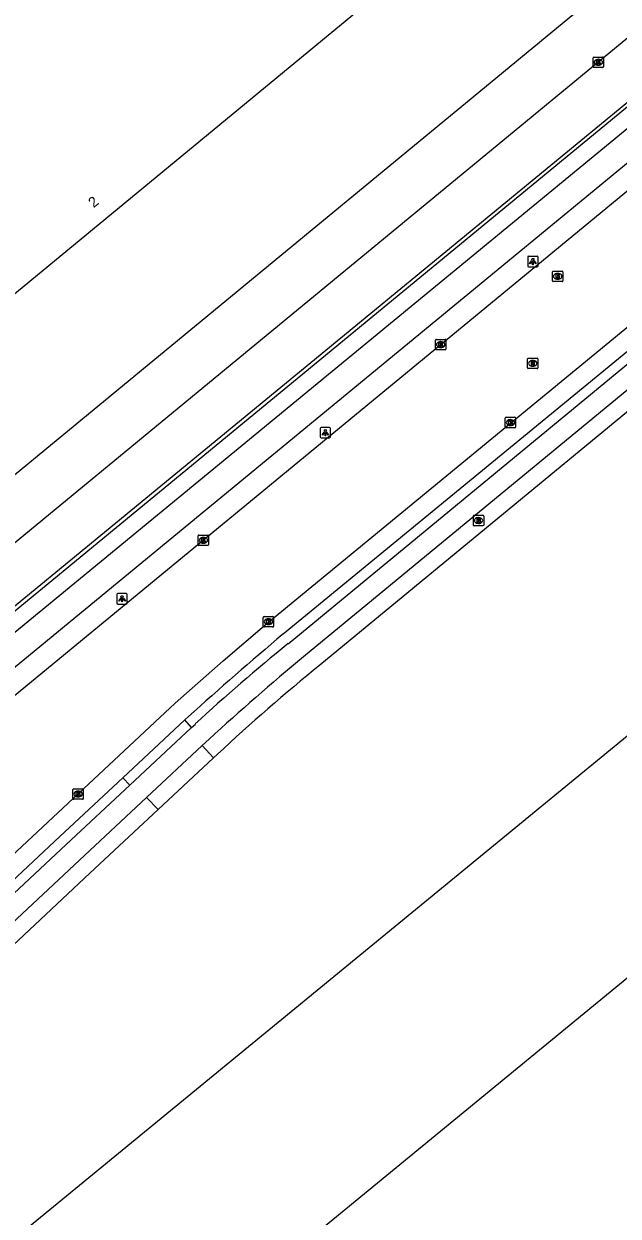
# Model space of a CAD drawing. Extents: x 156141 to 158132, y 385651 to 388399.
# Drawn here: x 157302.7 to 157359.7, y 386478.5 to 386592.8 of the extents above; entities that cross this region are included whole.
import ezdxf

# ---------------------------------------------------------------- set-up
doc = ezdxf.new("R2010")
doc.units = 0
for name, color, linetype in [('IMGEO_Berm_open', 7, 'Continuous'), ('IMGEO_Brandkraan', 7, 'Continuous'), ('IMGEO_Fietspad_gesloten', 7, 'Continuous'), ('IMGEO_Hek', 7, 'Continuous'), ('IMGEO_Kolk', 7, 'Continuous'), ('IMGEO_Lichtpunt', 7, 'Continuous'), ('IMGEO_Pand', 7, 'Continuous'), ('IMGEO_Pand_nummerreeks', 7, 'Continuous'), ('IMGEO_Parkeervlak_open', 7, 'Continuous'), ('IMGEO_Rijbaan_lokaal_gesloten', 7, 'Continuous'), ('IMGEO_Rioolput', 7, 'Continuous'), ('IMGEO_Voetpad_open', 7, 'Continuous')]:
    doc.layers.add(name, color=color, linetype=linetype)

msp = doc.modelspace()

# ---------------------------------------------------------------- linework, layer by layer
at = {"layer": 'IMGEO_Berm_open'}
for points in [[(157318.79, 386525.34), (157318.15, 386526.07)], [(157312.21, 386520.52), (157312.87, 386519.81)]]:
    msp.add_lwpolyline(points, dxfattribs=at)
at = {"layer": 'IMGEO_Brandkraan'}
for p, q in [((157345.81, 386544.77), (157345.81, 386545.63)), ((157345.88, 386545.7), (157346.73, 386545.7)), ((157346.29, 386545.48), (157346.32, 386545.48)), ((157346.81, 386545.63), (157346.81, 386544.77)), ((157346.73, 386544.7), (157345.88, 386544.7)), ((157346.32, 386544.92), (157346.29, 386544.92))]:
    msp.add_line(p, q, dxfattribs=at)
for points in [[(157345.81, 386544.77), (157345.81, 386545.63)], [(157345.88, 386545.7), (157346.73, 386545.7)], [(157346.15, 386545.4), (157346.15, 386545), (157346.37, 386545)], [(157346.38, 386545.4), (157346.15, 386545.4)], [(157346.81, 386545.63), (157346.81, 386544.77)], [(157346.73, 386544.7), (157345.88, 386544.7)], [(157346.33, 386545.32), (157346.28, 386545.32), (157346.28, 386545.24)], [(157346.28, 386545.24), (157346.33, 386545.24)], [(157346.34, 386545.17), (157346.28, 386545.17), (157346.28, 386545.08)], [(157346.28, 386545.08), (157346.34, 386545.08)]]:
    msp.add_lwpolyline(points, dxfattribs=at)
for centre, radius, start, end in [((157345.88, 386545.62), 0.0765, 91.552, 178.448), ((157345.88, 386545.62), 0.0765, 91.552, 178.448), ((157346.39, 386545.25), 0.145, 59.4692, 91.5367), ((157346.73, 386545.62), 0.0765, 1.552, 88.448), ((157346.73, 386545.62), 0.0765, 1.552, 88.448), ((157345.88, 386544.77), 0.0765, 181.552, 268.448), ((157345.88, 386544.77), 0.0765, 181.552, 268.448), ((157346.33, 386545.28), 0.0379, 267.8285, 90.9355), ((157346.34, 386545.13), 0.0404, 269.8759, 90.5077), ((157346.37, 386545.25), 0.251, 268.6676, 293.5347), ((157346.41, 386545.3), 0.0922, 285.5137, 58.1501), ((157346.42, 386545.11), 0.105, 301.3115, 78.989), ((157346.73, 386544.77), 0.0765, 271.552, 358.448), ((157346.73, 386544.77), 0.0765, 271.552, 358.448)]:
    msp.add_arc(centre, radius, start, end, dxfattribs=at)
for centre, major_axis, ratio, start_param, end_param in [((157346.29, 386545.2), (-0.387, 0.002), 0.722429, 4.712389, 7.853982), ((157346.32, 386545.2), (-0.39, 0.002), 0.717154, 1.570796, 4.712389)]:
    msp.add_ellipse(centre, major_axis=major_axis, ratio=ratio, start_param=start_param, end_param=end_param, dxfattribs=at)
at = {"layer": 'IMGEO_Fietspad_gesloten'}
for points in [[(157328.05, 386533.38), (157394.44, 386588.13), (157418.23, 386607.64)], [(157421.75, 386607.26), (157420.83, 386607.38), (157395.18, 386586.24), (157329.52, 386532.12)], [(157225.9, 386471.96), (157236.74, 386480.89), (157259.95, 386500), (157294.79, 386528.69), (157379.64, 386598.54)], [(157381.27, 386596.54), (157296.44, 386526.68)], [(157312.87, 386519.81), (157318.79, 386525.34)], [(157318.79, 386525.34), (157319.15, 386525.68)], [(157320.48, 386524.24), (157319.8, 386523.61)], [(157314.48, 386518.64), (157319.8, 386523.61)], [(157234.33, 386446.08), (157239.86, 386451.67), (157251.93, 386462.92), (157291.64, 386500), (157306.78, 386514.13), (157312.87, 386519.81)], [(157314.48, 386518.64), (157308.03, 386512.61), (157294.52, 386500), (157253.21, 386461.42), (157242.99, 386451.87)]]:
    msp.add_lwpolyline(points, dxfattribs=at)
for centre, radius, start, end in [((157438.08, 386397.25), 175.05, 128.9486, 132.8002), ((157491.8, 386336.88), 253.88, 129.7327, 132.4406)]:
    msp.add_arc(centre, radius, start, end, dxfattribs=at)
at = {"layer": 'IMGEO_Hek'}
msp.add_lwpolyline([(157370.51, 386593.46), (157256.85, 386500)], dxfattribs=at)
at = {"layer": 'IMGEO_Kolk'}
for p, q in [((157357.29, 386588.73), (157357.29, 386589.59)), ((157357.37, 386589.66), (157358.22, 386589.66)), ((157357.78, 386589.44), (157357.81, 386589.44)), ((157357.8, 386588.88), (157357.78, 386588.88)), ((157358.29, 386589.59), (157358.29, 386588.73)), ((157358.22, 386588.66), (157357.37, 386588.66)), ((157342.25, 386562.58), (157343.1, 386562.58)), ((157342.18, 386561.65), (157342.18, 386562.5)), ((157343.1, 386561.58), (157342.25, 386561.58)), ((157342.66, 386562.36), (157342.69, 386562.36)), ((157342.69, 386561.8), (157342.66, 386561.8)), ((157343.18, 386562.5), (157343.18, 386561.65)), ((157348.86, 386554.18), (157348.86, 386555.03)), ((157348.94, 386555.1), (157349.79, 386555.1)), ((157349.35, 386554.88), (157349.38, 386554.88)), ((157349.86, 386555.03), (157349.86, 386554.18)), ((157349.79, 386554.1), (157348.94, 386554.1)), ((157349.37, 386554.32), (157349.35, 386554.32)), ((157319.42, 386542.88), (157319.42, 386543.73)), ((157319.49, 386543.8), (157320.35, 386543.8)), ((157319.91, 386543.58), (157319.93, 386543.58)), ((157320.42, 386543.73), (157320.42, 386542.88)), ((157320.35, 386542.8), (157319.49, 386542.8)), ((157319.93, 386543.02), (157319.9, 386543.02)), ((157325.66, 386535.06), (157325.66, 386535.91)), ((157325.74, 386535.99), (157326.59, 386535.99)), ((157326.15, 386535.77), (157326.18, 386535.77)), ((157326.17, 386535.21), (157326.15, 386535.21)), ((157326.66, 386535.91), (157326.66, 386535.06)), ((157326.59, 386534.99), (157325.74, 386534.99)), ((157307.41, 386518.54), (157307.41, 386519.39)), ((157307.49, 386519.47), (157308.34, 386519.47)), ((157307.9, 386519.24), (157307.93, 386519.24)), ((157308.41, 386519.39), (157308.41, 386518.54)), ((157308.34, 386518.46), (157307.49, 386518.46)), ((157307.92, 386518.69), (157307.9, 386518.69))]:
    msp.add_line(p, q, dxfattribs=at)
for points in [[(157357.29, 386588.73), (157357.29, 386589.59)], [(157357.37, 386589.66), (157358.22, 386589.66)], [(157357.61, 386589.36), (157357.74, 386589.36), (157357.74, 386589.21), (157357.87, 386589.36), (157358.03, 386589.36), (157357.88, 386589.21), (157358.04, 386588.96), (157357.88, 386588.96), (157357.8, 386589.13), (157357.74, 386589.06), (157357.74, 386588.96), (157357.61, 386588.96), (157357.61, 386589.36)], [(157358.29, 386589.59), (157358.29, 386588.73)], [(157358.22, 386588.66), (157357.37, 386588.66)], [(157342.25, 386562.58), (157343.1, 386562.58)], [(157342.18, 386561.65), (157342.18, 386562.5)], [(157343.1, 386561.58), (157342.25, 386561.58)], [(157342.5, 386562.28), (157342.62, 386562.28), (157342.62, 386562.13), (157342.75, 386562.28), (157342.91, 386562.28), (157342.77, 386562.13), (157342.92, 386561.88), (157342.77, 386561.88), (157342.68, 386562.04), (157342.62, 386561.98), (157342.62, 386561.88), (157342.5, 386561.88), (157342.5, 386562.28)], [(157343.18, 386562.5), (157343.18, 386561.65)], [(157348.86, 386554.18), (157348.86, 386555.03)], [(157348.94, 386555.1), (157349.79, 386555.1)], [(157349.18, 386554.8), (157349.31, 386554.8), (157349.31, 386554.65), (157349.44, 386554.8), (157349.6, 386554.8), (157349.46, 386554.65), (157349.61, 386554.4), (157349.46, 386554.4), (157349.37, 386554.57), (157349.31, 386554.5), (157349.31, 386554.4), (157349.18, 386554.4), (157349.18, 386554.8)], [(157349.86, 386555.03), (157349.86, 386554.18)], [(157349.79, 386554.1), (157348.94, 386554.1)], [(157319.42, 386542.88), (157319.42, 386543.73)], [(157319.49, 386543.8), (157320.35, 386543.8)], [(157319.74, 386543.5), (157319.86, 386543.5), (157319.86, 386543.35), (157319.99, 386543.5), (157320.16, 386543.5), (157320.01, 386543.35), (157320.16, 386543.1), (157320.01, 386543.1), (157319.93, 386543.27), (157319.86, 386543.2), (157319.86, 386543.1), (157319.74, 386543.1), (157319.74, 386543.5)], [(157320.42, 386543.73), (157320.42, 386542.88)], [(157320.35, 386542.8), (157319.49, 386542.8)], [(157325.66, 386535.06), (157325.66, 386535.91)], [(157325.74, 386535.99), (157326.59, 386535.99)], [(157325.98, 386535.69), (157326.11, 386535.69), (157326.11, 386535.53), (157326.24, 386535.69), (157326.4, 386535.69), (157326.26, 386535.54), (157326.41, 386535.29), (157326.26, 386535.29), (157326.17, 386535.45), (157326.11, 386535.38), (157326.11, 386535.29), (157325.98, 386535.29), (157325.98, 386535.69)], [(157326.66, 386535.91), (157326.66, 386535.06)], [(157326.59, 386534.99), (157325.74, 386534.99)], [(157307.41, 386518.54), (157307.41, 386519.39)], [(157307.49, 386519.47), (157308.34, 386519.47)], [(157307.73, 386519.16), (157307.86, 386519.16), (157307.86, 386519.01), (157307.99, 386519.16), (157308.15, 386519.16), (157308.01, 386519.01), (157308.16, 386518.76), (157308.01, 386518.76), (157307.92, 386518.93), (157307.86, 386518.86), (157307.86, 386518.76), (157307.73, 386518.76), (157307.73, 386519.16)], [(157308.41, 386519.39), (157308.41, 386518.54)], [(157308.34, 386518.46), (157307.49, 386518.46)]]:
    msp.add_lwpolyline(points, dxfattribs=at)
for centre, start, end in [((157357.37, 386589.59), 91.552, 178.448), ((157357.37, 386589.59), 91.552, 178.448), ((157358.22, 386589.59), 1.552, 88.448), ((157358.22, 386589.59), 1.552, 88.448), ((157357.37, 386588.74), 181.552, 268.448), ((157357.37, 386588.74), 181.552, 268.448), ((157358.22, 386588.74), 271.552, 358.448), ((157358.22, 386588.74), 271.552, 358.448), ((157342.25, 386562.5), 91.552, 178.448), ((157342.25, 386562.5), 91.552, 178.448), ((157343.1, 386562.5), 1.552, 88.448), ((157343.1, 386562.5), 1.552, 88.448), ((157342.25, 386561.65), 181.552, 268.448), ((157342.25, 386561.65), 181.552, 268.448), ((157343.1, 386561.65), 271.552, 358.448), ((157343.1, 386561.65), 271.552, 358.448), ((157348.94, 386555.03), 91.552, 178.448), ((157348.94, 386555.03), 91.552, 178.448), ((157349.79, 386555.03), 1.552, 88.448), ((157349.79, 386555.03), 1.552, 88.448), ((157348.94, 386554.18), 181.552, 268.448), ((157348.94, 386554.18), 181.552, 268.448), ((157349.79, 386554.18), 271.552, 358.448), ((157349.79, 386554.18), 271.552, 358.448), ((157319.49, 386543.73), 91.552, 178.448), ((157319.49, 386543.73), 91.552, 178.448), ((157320.34, 386543.73), 1.552, 88.448), ((157320.34, 386543.73), 1.552, 88.448), ((157319.49, 386542.88), 181.552, 268.448), ((157319.49, 386542.88), 181.552, 268.448), ((157320.34, 386542.88), 271.552, 358.448), ((157320.34, 386542.88), 271.552, 358.448), ((157325.74, 386535.91), 91.552, 178.448), ((157325.74, 386535.91), 91.552, 178.448), ((157326.59, 386535.91), 1.552, 88.448), ((157326.59, 386535.91), 1.552, 88.448), ((157325.74, 386535.06), 181.552, 268.448), ((157325.74, 386535.06), 181.552, 268.448), ((157326.59, 386535.06), 271.552, 358.448), ((157326.59, 386535.06), 271.552, 358.448), ((157307.49, 386519.39), 91.552, 178.448), ((157307.49, 386519.39), 91.552, 178.448), ((157308.34, 386519.39), 1.552, 88.448), ((157308.34, 386519.39), 1.552, 88.448), ((157307.49, 386518.54), 181.552, 268.448), ((157307.49, 386518.54), 181.552, 268.448), ((157308.34, 386518.54), 271.552, 358.448), ((157308.34, 386518.54), 271.552, 358.448)]:
    msp.add_arc(centre, 0.0765, start, end, dxfattribs=at)
for centre, major_axis, ratio, start_param, end_param in [((157357.78, 386589.16), (-0.387, 0.002), 0.722429, 4.712389, 7.853982), ((157357.8, 386589.16), (-0.39, 0.002), 0.717154, 1.570796, 4.712389), ((157342.66, 386562.08), (-0.387, 0.002), 0.722429, 4.712389, 7.853982), ((157342.69, 386562.08), (-0.39, 0.002), 0.717154, 1.570796, 4.712389), ((157349.35, 386554.6), (-0.387, 0.002), 0.722429, 4.712389, 7.853982), ((157349.37, 386554.6), (-0.39, 0.002), 0.717154, 1.570796, 4.712389), ((157319.91, 386543.3), (-0.387, 0.002), 0.722429, 4.712389, 7.853982), ((157319.93, 386543.3), (-0.39, 0.002), 0.717154, 1.570796, 4.712389), ((157326.15, 386535.49), (-0.387, 0.002), 0.722429, 4.712389, 7.853982), ((157326.17, 386535.49), (-0.39, 0.002), 0.717154, 1.570796, 4.712389), ((157307.9, 386518.96), (-0.387, 0.002), 0.722429, 4.712389, 7.853982), ((157307.92, 386518.96), (-0.39, 0.002), 0.717154, 1.570796, 4.712389)]:
    msp.add_ellipse(centre, major_axis=major_axis, ratio=ratio, start_param=start_param, end_param=end_param, dxfattribs=at)
at = {"layer": 'IMGEO_Lichtpunt'}
for p, q in [((157351.02, 386570.45), (157351.02, 386569.64)), ((157351.02, 386570.45), (157351.02, 386569.64)), ((157351.92, 386570.54), (157351.11, 386570.54)), ((157351.92, 386570.54), (157351.11, 386570.54)), ((157351.11, 386569.55), (157351.92, 386569.55)), ((157351.11, 386569.55), (157351.92, 386569.55)), ((157352.01, 386569.64), (157352.01, 386570.45)), ((157352.01, 386569.64), (157352.01, 386570.45)), ((157331.12, 386554.03), (157331.12, 386553.22)), ((157331.12, 386554.03), (157331.12, 386553.22)), ((157332.02, 386554.12), (157331.21, 386554.12)), ((157332.02, 386554.12), (157331.21, 386554.12)), ((157332.12, 386553.22), (157332.12, 386554.03)), ((157332.12, 386553.22), (157332.12, 386554.03)), ((157331.21, 386553.13), (157332.02, 386553.13)), ((157331.21, 386553.13), (157332.02, 386553.13)), ((157311.62, 386538.09), (157311.62, 386537.29)), ((157311.62, 386538.09), (157311.62, 386537.29)), ((157312.53, 386538.19), (157311.72, 386538.19)), ((157312.53, 386538.19), (157311.72, 386538.19)), ((157312.62, 386537.29), (157312.62, 386538.09)), ((157312.62, 386537.29), (157312.62, 386538.09)), ((157311.72, 386537.19), (157312.53, 386537.19)), ((157311.72, 386537.19), (157312.53, 386537.19))]:
    msp.add_line(p, q, dxfattribs=at)
for points in [[(157351.39, 386570.11), (157351.43, 386570.08), (157351.24, 386569.82), (157351.2, 386569.85), (157351.39, 386570.11)], [(157351.49, 386570.06), (157351.54, 386570.06), (157351.54, 386569.74), (157351.49, 386569.74), (157351.49, 386570.06)], [(157351.6, 386570.08), (157351.64, 386570.11), (157351.83, 386569.85), (157351.79, 386569.82), (157351.6, 386570.08)], [(157331.49, 386553.69), (157331.53, 386553.66), (157331.34, 386553.4), (157331.31, 386553.43), (157331.49, 386553.69)], [(157331.59, 386553.64), (157331.64, 386553.64), (157331.64, 386553.32), (157331.59, 386553.32), (157331.59, 386553.64)], [(157331.7, 386553.66), (157331.74, 386553.69), (157331.93, 386553.43), (157331.89, 386553.4), (157331.7, 386553.66)], [(157312, 386537.76), (157312.04, 386537.73), (157311.85, 386537.47), (157311.81, 386537.49), (157312, 386537.76)], [(157312.1, 386537.71), (157312.15, 386537.71), (157312.15, 386537.39), (157312.1, 386537.39), (157312.1, 386537.71)], [(157312.21, 386537.73), (157312.25, 386537.76), (157312.44, 386537.49), (157312.4, 386537.47), (157312.21, 386537.73)]]:
    msp.add_lwpolyline(points, dxfattribs=at)
for centre in [(157351.52, 386570.25), (157331.62, 386553.83), (157312.12, 386537.89)]:
    msp.add_circle(centre, 0.0994, dxfattribs=at)
for centre, start, end in [((157351.11, 386570.45), 90, 180), ((157351.11, 386570.45), 90, 180), ((157351.11, 386569.64), 180, 270), ((157351.11, 386569.64), 180, 270), ((157351.92, 386570.45), 0, 90), ((157351.92, 386570.45), 0, 90), ((157351.92, 386569.64), 270, 0), ((157351.92, 386569.64), 270, 360), ((157331.21, 386554.03), 90, 180), ((157331.21, 386554.03), 90, 180), ((157332.02, 386554.03), 0, 90), ((157332.02, 386554.03), 0, 90), ((157331.21, 386553.22), 180, 270), ((157331.21, 386553.22), 180, 270), ((157332.02, 386553.22), 270, 0), ((157332.02, 386553.22), 270, 360), ((157311.72, 386538.09), 90, 180), ((157311.72, 386538.09), 90, 180), ((157312.53, 386538.09), 0, 90), ((157312.53, 386538.09), 0, 90), ((157311.72, 386537.29), 180, 270), ((157311.72, 386537.29), 180, 270), ((157312.53, 386537.29), 270, 0), ((157312.53, 386537.29), 270, 360)]:
    msp.add_arc(centre, 0.0946, start, end, dxfattribs=at)
at = {"layer": 'IMGEO_Pand'}
msp.add_lwpolyline([(157305.19, 386652.34), (157328.57, 386623.96), (157330.05, 386625.19), (157333.04, 386621.57), (157326.95, 386616.54), (157327.99, 386615.32), (157327.85, 386615.21), (157325.92, 386617.51), (157324.72, 386616.53), (157326.63, 386614.2), (157339.73, 386598.21), (157295.95, 386562.12), (157267.48, 386596.65), (157267.16, 386597.04), (157261.75, 386592.58), (157272.2, 386579.91), (157282.73, 386567.14), (157237.49, 386529.84), (157216.6, 386555.17)], dxfattribs=at)
at = {"layer": 'IMGEO_Parkeervlak_open'}
for points in [[(157376.34, 386574.37), (157372.41, 386571.12), (157327.56, 386534.29)], [(157318.15, 386526.07), (157312.21, 386520.52)], [(157318.5, 386526.39), (157318.15, 386526.07)], [(157312.21, 386520.52), (157306.16, 386514.88), (157290.23, 386500), (157251.16, 386463.54), (157233.6, 386447.15), (157233.43, 386447.03)]]:
    msp.add_lwpolyline(points, dxfattribs=at)
msp.add_arc((157539.19, 386282.53), 328.9, 130.0508, 132.1453, dxfattribs=at)
at = {"layer": 'IMGEO_Rijbaan_lokaal_gesloten'}
for points in [[(157297.7, 386472.96), (157408.99, 386564.29), (157406.35, 386567.5), (157408.05, 386569.3), (157409.6, 386570.57), (157409.3, 386570.98), (157413.22, 386574.15), (157432.07, 386589.67), (157435.27, 386585.91), (157438.32, 386588.44), (157439.8, 386589.75), (157426.05, 386606.59)], [(157374.79, 386603.21), (157247.85, 386498.57)], [(157244.53, 386502.4), (157355.06, 386593.47), (157357.57, 386595.59)], [(157382.6, 386594.94), (157297.77, 386525.08)], [(157484.61, 386573.36), (157464.34, 386578.73), (157464.49, 386579.57), (157461.06, 386579.66), (157459.61, 386581.36), (157454.46, 386577.13), (157449.39, 386583.19), (157445.55, 386580.08), (157443.25, 386582.83), (157439.98, 386580.13), (157442.52, 386577.05), (157406.91, 386547.83), (157411.05, 386542.77), (157300.91, 386452.3), (157299.46, 386454.04), (157295.71, 386451.03), (157297.18, 386449.23), (157281.8, 386436.65), (157261.17, 386419.76), (157291.56, 386382.8), (157295.84, 386386.36), (157307.29, 386395.73), (157334.39, 386362.79), (157351.69, 386377.03)], [(157230.04, 386446.32), (157249.93, 386464.85), (157287.58, 386500), (157305.01, 386516.28), (157317.23, 386527.67), (157321.81, 386531.73), (157325.99, 386535.33), (157377.25, 386577.46)]]:
    msp.add_lwpolyline(points, dxfattribs=at)
at = {"layer": 'IMGEO_Rioolput'}
for p, q in [((157353.4, 386568.19), (157353.4, 386569.04)), ((157353.47, 386569.12), (157354.32, 386569.12)), ((157353.88, 386568.9), (157353.91, 386568.9)), ((157353.91, 386568.34), (157353.88, 386568.34)), ((157354.4, 386569.04), (157354.4, 386568.19)), ((157354.32, 386568.12), (157353.47, 386568.12)), ((157351, 386559.85), (157351, 386560.7)), ((157351.07, 386560.77), (157351.93, 386560.77)), ((157351.49, 386560.55), (157351.51, 386560.55)), ((157352, 386560.7), (157352, 386559.85)), ((157351.93, 386559.77), (157351.07, 386559.77)), ((157351.51, 386559.99), (157351.48, 386559.99))]:
    msp.add_line(p, q, dxfattribs=at)
for points in [[(157353.4, 386568.19), (157353.4, 386569.04)], [(157353.47, 386569.12), (157354.32, 386569.12)], [(157353.99, 386568.81), (157353.73, 386568.82), (157353.73, 386568.42)], [(157353.73, 386568.42), (157353.86, 386568.42), (157353.86, 386568.58), (157353.87, 386568.58)], [(157353.91, 386568.74), (157353.86, 386568.74), (157353.86, 386568.65)], [(157353.86, 386568.65), (157353.91, 386568.65)], [(157353.91, 386568.55), (157353.99, 386568.42), (157354.13, 386568.42), (157354.06, 386568.54)], [(157354.4, 386569.04), (157354.4, 386568.19)], [(157354.32, 386568.12), (157353.47, 386568.12)], [(157351, 386559.85), (157351, 386560.7)], [(157351.07, 386560.77), (157351.93, 386560.77)], [(157351.59, 386560.47), (157351.34, 386560.47), (157351.34, 386560.07)], [(157351.51, 386560.39), (157351.46, 386560.39), (157351.46, 386560.31)], [(157351.46, 386560.31), (157351.51, 386560.31)], [(157352, 386560.7), (157352, 386559.85)], [(157351.93, 386559.77), (157351.07, 386559.77)], [(157351.34, 386560.07), (157351.46, 386560.07), (157351.46, 386560.23), (157351.47, 386560.23)], [(157351.52, 386560.2), (157351.59, 386560.07), (157351.73, 386560.07), (157351.66, 386560.2)]]:
    msp.add_lwpolyline(points, dxfattribs=at)
for centre, radius, start, end in [((157353.47, 386569.04), 0.0765, 91.552, 178.448), ((157353.47, 386569.04), 0.0765, 91.552, 178.448), ((157353.87, 386568.53), 0.0533, 26.0293, 88.6989), ((157353.92, 386568.64), 0.0964, 77.0061, 93.1865), ((157353.89, 386568.84), 0.19, 274.7715, 282.9687), ((157353.93, 386568.7), 0.0378, 276.6634, 79.6772), ((157353.98, 386568.71), 0.109, 350.3612, 89.416), ((157353.98, 386568.7), 0.112, 277.5842, 350.9817), ((157353.97, 386568.49), 0.108, 29.5134, 73.7905), ((157354.32, 386569.04), 0.0765, 1.552, 88.448), ((157354.32, 386569.04), 0.0765, 1.552, 88.448), ((157353.47, 386568.19), 0.0765, 181.552, 268.448), ((157353.47, 386568.19), 0.0765, 181.552, 268.448), ((157354.32, 386568.19), 0.0765, 271.552, 358.448), ((157354.32, 386568.19), 0.0765, 271.552, 358.448), ((157351.08, 386560.7), 0.0765, 91.552, 178.448), ((157351.08, 386560.7), 0.0765, 91.552, 178.448), ((157351.52, 386560.29), 0.0964, 77.0061, 93.1865), ((157351.5, 386560.5), 0.19, 274.7715, 282.9687), ((157351.53, 386560.35), 0.0378, 276.6634, 79.6772), ((157351.59, 386560.36), 0.109, 350.3612, 89.416), ((157351.59, 386560.36), 0.112, 277.5842, 350.9817), ((157351.92, 386560.7), 0.0765, 1.552, 88.448), ((157351.92, 386560.7), 0.0765, 1.552, 88.448), ((157351.08, 386559.85), 0.0765, 181.552, 268.448), ((157351.08, 386559.85), 0.0765, 181.552, 268.448), ((157351.47, 386560.18), 0.0533, 26.0293, 88.6989), ((157351.57, 386560.14), 0.108, 29.5134, 73.7905), ((157351.92, 386559.85), 0.0765, 271.552, 358.448), ((157351.92, 386559.85), 0.0765, 271.552, 358.448)]:
    msp.add_arc(centre, radius, start, end, dxfattribs=at)
for centre, major_axis, ratio, start_param, end_param in [((157353.88, 386568.62), (-0.387, 0.002), 0.722429, 4.712389, 7.853982), ((157353.91, 386568.62), (-0.39, 0.002), 0.717154, 1.570796, 4.712389), ((157351.49, 386560.27), (-0.387, 0.002), 0.722429, 4.712389, 7.853982), ((157351.51, 386560.27), (-0.39, 0.002), 0.717154, 1.570796, 4.712389)]:
    msp.add_ellipse(centre, major_axis=major_axis, ratio=ratio, start_param=start_param, end_param=end_param, dxfattribs=at)
at = {"layer": 'IMGEO_Voetpad_open'}
for points in [[(157426.05, 386606.59), (157426, 386606.55), (157415.89, 386601.23), (157395.72, 386584.6), (157331.08, 386531.34)], [(157226.61, 386474.61), (157226.82, 386474.79), (157233.89, 386480.6), (157236.03, 386482.36), (157257.45, 386500), (157293.78, 386529.91), (157370.16, 386592.8)], [(157319.8, 386523.61), (157320.89, 386522.42)], [(157321.28, 386522.79), (157320.89, 386522.42)], [(157320.89, 386522.42), (157315.58, 386517.47)], [(157315.58, 386517.47), (157314.48, 386518.64)], [(157244.42, 386451.01), (157254.31, 386460.25), (157296.88, 386500), (157309.05, 386511.37), (157315.58, 386517.47)]]:
    msp.add_lwpolyline(points, dxfattribs=at)
msp.add_arc((157459.56, 386374.25), 202.94, 129.279, 132.9511, dxfattribs=at)

# ---------------------------------------------------------------- texts
at = {"layer": 'IMGEO_Pand_nummerreeks'}
msp.add_text('2', height=1, rotation=39.5054, dxfattribs=at).set_placement((157309.4, 386575.15))

doc.saveas('drawing.dxf')
